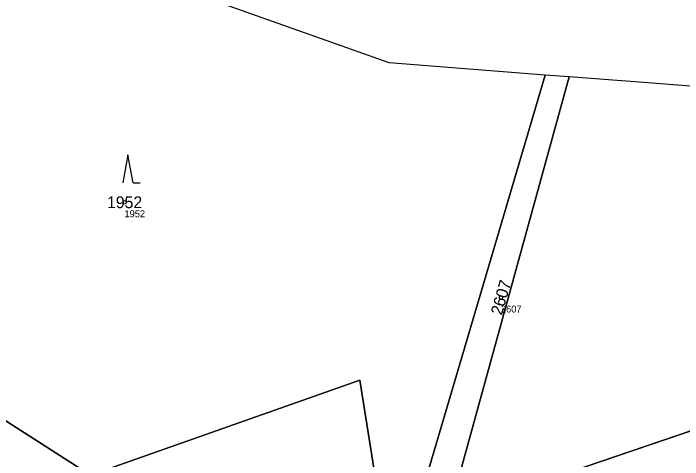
# Model space of a CAD drawing. Extents: x -751550 to -746116, y -1055108 to -1050700.
# Drawn here: x -749264 to -749167.6, y -1052861.6 to -1052797.3 of the extents above; entities that cross this region are included whole.
import ezdxf

# ---------------------------------------------------------------- set-up
doc = ezdxf.new("R2010")
doc.units = 0
for name, color, linetype in [('Definiční body', 7, 'Continuous'), ('Hranice parcel', 7, 'Continuous'), ('Parcelní čísla', 7, 'Continuous'), ('Polygon ku', 7, 'Continuous'), ('Polygon parcely', 7, 'Continuous'), ('Značky kultur', 7, 'Continuous')]:
    doc.layers.add(name, color=color, linetype=linetype)

msp = doc.modelspace()

# ---------------------------------------------------------------- linework, layer by layer
at = {"layer": 'Definiční body'}
for centre in [(-749248.04, -1052824.56), (-749193.79, -1052838.29)]:
    msp.add_circle(centre, 0.25, dxfattribs=at)
at = {"layer": 'Hranice parcel'}
for p, q in [((-749206.29, -1052870.14), (-749187.42, -1052806.26)), ((-749183.96, -1052806.5), (-749201.17, -1052868.9)), ((-749183.96, -1052806.5), (-749187.42, -1052806.26)), ((-749183.91, -1052863.47), (-749161.89, -1052855.97))]:
    msp.add_line(p, q, dxfattribs=at)
for points in [[(-749187.42, -1052806.26), (-749209.88, -1052804.46), (-749241.22, -1052793.34), (-749256.64, -1052786.02)], [(-749081.55, -1052810.5), (-749131.84, -1052810.26), (-749145.45, -1052809.46), (-749173.25, -1052807.31), (-749183.96, -1052806.5)], [(-749209.31, -1052880.37), (-749214.11, -1052850.19), (-749252.94, -1052863.9), (-749297.18, -1052835.56)]]:
    msp.add_lwpolyline(points, dxfattribs=at)
at = {"layer": 'Polygon ku'}
for points in [[(-748532.8, -1052628.67), (-748603.9, -1052623.58), (-748660.06, -1052612.86), (-748711.1, -1052633.41), (-748752.15, -1052640.15), (-748782.37, -1052647.49), (-748815.61, -1052666.45), (-748840.34, -1052686.94), (-748879.82, -1052704.24), (-748931.97, -1052711.61), (-748986.8, -1052726.02), (-749031.46, -1052732.15), (-749060.4, -1052749.06), (-749066.6, -1052782.1), (-749072.88, -1052805.79), (-749081.55, -1052810.5), (-749131.84, -1052810.26), (-749145.45, -1052809.46), (-749173.25, -1052807.31), (-749183.96, -1052806.5), (-749187.42, -1052806.26), (-749209.88, -1052804.46)], [(-749209.88, -1052804.46), (-749241.22, -1052793.34), (-749256.64, -1052786.02), (-749260.25, -1052784.3), (-749261.22, -1052783.84), (-749263.54, -1052782.89), (-749307.46, -1052764.82)]]:
    msp.add_lwpolyline(points, dxfattribs=at)
at = {"layer": 'Polygon parcely'}
for points in [[(-749261.22, -1052783.84), (-749263.54, -1052782.89), (-749307.46, -1052764.82), (-749297.18, -1052835.56), (-749252.94, -1052863.9), (-749214.11, -1052850.19), (-749209.31, -1052880.37), (-749206.29, -1052870.14), (-749187.42, -1052806.26), (-749209.88, -1052804.46), (-749241.22, -1052793.34), (-749256.64, -1052786.02), (-749260.25, -1052784.3)], [(-749201.17, -1052868.9), (-749183.96, -1052806.5), (-749187.42, -1052806.26), (-749206.29, -1052870.14)], [(-749131.83, -1052845.94), (-749117.77, -1052839.05), (-749106.7, -1052833.67), (-749097.76, -1052825.46), (-749081.55, -1052810.5), (-749131.84, -1052810.26), (-749145.45, -1052809.46), (-749173.25, -1052807.31), (-749183.96, -1052806.5), (-749201.17, -1052868.9), (-749183.91, -1052863.47), (-749161.89, -1052855.97), (-749161.8, -1052855.94), (-749145.17, -1052851.41), (-749139.23, -1052849.67)], [(-749209.31, -1052880.37), (-749214.11, -1052850.19), (-749252.94, -1052863.9), (-749297.18, -1052835.56), (-749299.01, -1052838.06), (-749322.14, -1052876.76), (-749315.72, -1052871.96), (-749302.79, -1052862.27), (-749293.39, -1052855.23), (-749280.13, -1052862.25), (-749264.31, -1052870.63), (-749250.17, -1052878.12), (-749238.77, -1052884.16), (-749221.1, -1052893.52), (-749205.9, -1052901.57), (-749189.14, -1052920.89), (-749185.96, -1052917.89), (-749196.27, -1052902.79)], [(-749158.38, -1052894.73), (-749157.61, -1052894.18), (-749166.73, -1052881.22), (-749158.88, -1052875.86), (-749160.41, -1052873.64), (-749157.46, -1052871.54), (-749158.21, -1052870.49), (-749153.65, -1052867.5), (-749161.89, -1052855.97), (-749183.91, -1052863.47), (-749174.89, -1052876.57), (-749168.58, -1052885.74), (-749164.65, -1052891.46), (-749162.02, -1052889.62)]]:
    msp.add_lwpolyline(points, close=True, dxfattribs=at)
at = {"layer": 'Značky kultur'}
for p, q in [((-749247.54, -1052817.74), (-749248.29, -1052821.74)), ((-749246.79, -1052821.74), (-749247.54, -1052817.74)), ((-749246.79, -1052821.74), (-749245.794, -1052821.74))]:
    msp.add_line(p, q, dxfattribs=at)

# ---------------------------------------------------------------- texts
at = {"layer": 'Definiční body'}
for s, p in [('1952', (-749248.04, -1052826.716)), ('2607', (-749193.79, -1052840.446))]:
    msp.add_text(s, height=1, dxfattribs=at).set_placement(p)
at = {"layer": 'Parcelní čísla'}
msp.add_text('1952', height=1.7, dxfattribs=at).set_placement((-749250.547, -1052825.41))
msp.add_text('2607', height=1.7, rotation=74, dxfattribs=at).set_placement((-749193.664, -1052840.934))

doc.saveas('drawing.dxf')
